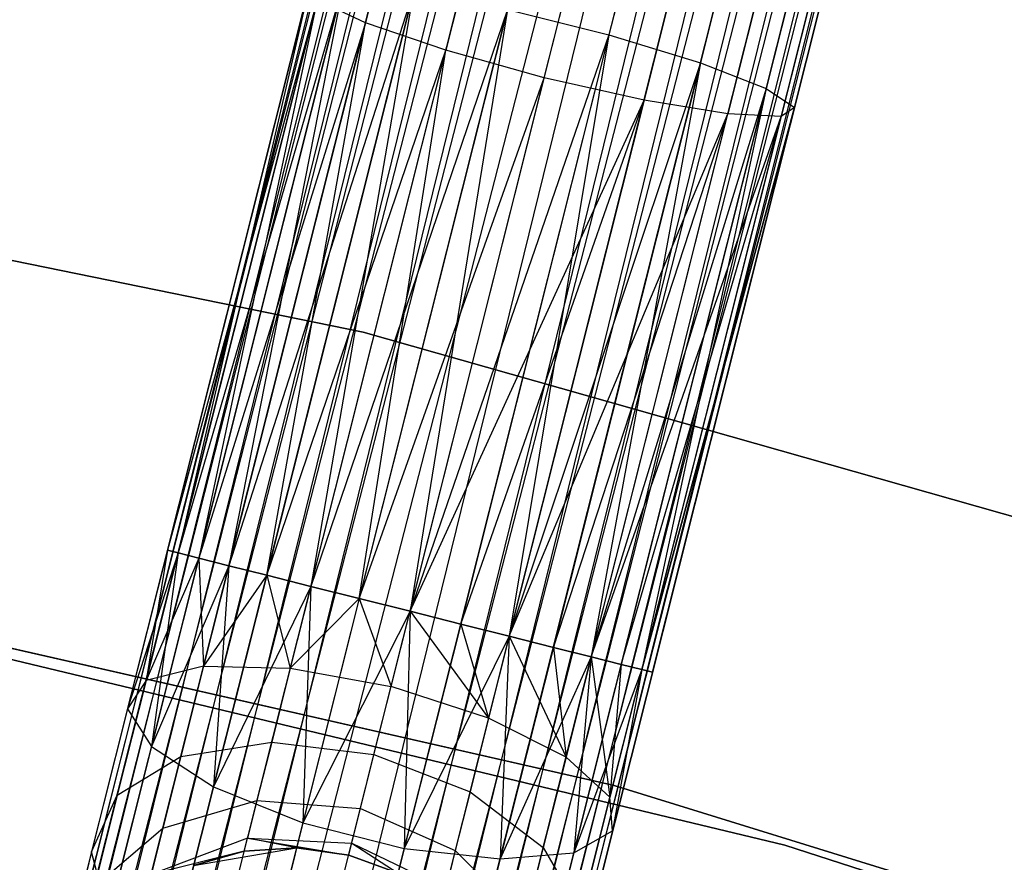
# Model space of a CAD drawing. Extents: x -102 to 102, y -101 to 102.
# Tile 440 of 481: x 13.68 to 17.6, y 59.58 to 62.93. Entities that reach past the tile are written whole.
import ezdxf

# ---------------------------------------------------------------- set-up
doc = ezdxf.new("R2010")
doc.units = 0
doc.header["$LTSCALE"] = 25.4
doc.layers.get('0').update_dxf_attribs({"linetype": 'CONTINUOUS'})

# ---------------------------------------------------------------- blocks, each defined once
blk = doc.blocks.new('NL2500011659_STL')
at = {"color": 0}
for p, q in [((9.5894, 42.2004, -7.3955), (18.7071, 78.4523, -7.3955)), ((9.5894, 42.2004, -7.6045), (18.7071, 78.4523, -7.3955)), ((9.5894, 42.2004, -7.6045), (18.7071, 78.4523, -7.3955)), ((9.5894, 42.2004, -7.3955), (18.7071, 78.4523, -7.3955)), ((18.7493, 78.4417, -7.809), (9.5894, 42.2004, -7.6045)), ((18.7493, 78.4417, -7.809), (9.5894, 42.2004, -7.6045)), ((18.7071, 78.4523, -7.3955), (9.6315, 42.1898, -7.191)), ((18.7071, 78.4523, -7.3955), (9.6315, 42.1898, -7.191)), ((9.6315, 42.1898, -7.809), (18.7493, 78.4417, -7.809)), ((9.6315, 42.1898, -7.809), (18.7493, 78.4417, -7.809)), ((9.714, 42.169, -8), (18.7493, 78.4417, -7.809)), ((9.714, 42.169, -8), (18.7493, 78.4417, -7.809)), ((9.6315, 42.1898, -7.191), (18.8317, 78.421, -7)), ((9.6315, 42.1898, -7.191), (18.8317, 78.421, -7)), ((9.714, 42.169, -7), (18.8317, 78.421, -7)), ((9.714, 42.169, -7), (18.8317, 78.421, -7)), ((18.8317, 78.421, -7), (9.8332, 42.139, -6.8309)), ((18.8317, 78.421, -7), (9.8332, 42.139, -6.8309)), ((18.9509, 78.391, -8.1691), (9.714, 42.169, -8)), ((18.9509, 78.391, -8.1691), (9.714, 42.169, -8)), ((9.8332, 42.139, -8.1691), (18.9509, 78.391, -8.1691)), ((9.8332, 42.139, -8.1691), (18.9509, 78.391, -8.1691)), ((9.9838, 42.1012, -8.309), (18.9509, 78.391, -8.1691)), ((9.9838, 42.1012, -8.309), (18.9509, 78.391, -8.1691)), ((9.8332, 42.139, -6.8309), (19.1016, 78.3531, -6.691)), ((9.8332, 42.139, -6.8309), (19.1016, 78.3531, -6.691)), ((9.9838, 42.1012, -6.691), (19.1016, 78.3531, -6.691)), ((9.9838, 42.1012, -6.691), (19.1016, 78.3531, -6.691)), ((19.1016, 78.3531, -6.691), (10.1594, 42.057, -6.5865)), ((19.1016, 78.3531, -6.691), (10.1594, 42.057, -6.5865)), ((19.2771, 78.3089, -8.4135), (9.9838, 42.1012, -8.309)), ((19.2771, 78.3089, -8.4135), (9.9838, 42.1012, -8.309)), ((10.1594, 42.057, -8.4135), (19.2771, 78.3089, -8.4135)), ((10.1594, 42.057, -8.4135), (19.2771, 78.3089, -8.4135)), ((10.3522, 42.0085, -8.4782), (19.2771, 78.3089, -8.4135)), ((10.3522, 42.0085, -8.4782), (19.2771, 78.3089, -8.4135)), ((10.1594, 42.057, -6.5865), (19.47, 78.2604, -6.5218)), ((10.1594, 42.057, -6.5865), (19.47, 78.2604, -6.5218)), ((10.3522, 42.0085, -6.5218), (19.47, 78.2604, -6.5218)), ((10.3522, 42.0085, -6.5218), (19.47, 78.2604, -6.5218)), ((10.3522, 42.0085, -8.4782), (19.6716, 78.2097, -8.5)), ((10.3522, 42.0085, -8.4782), (19.6716, 78.2097, -8.5)), ((10.5539, 41.9578, -6.5), (19.6716, 78.2097, -6.5)), ((10.5539, 41.9578, -6.5), (19.6716, 78.2097, -6.5)), ((10.5539, 41.9578, -8.5), (19.6716, 78.2097, -8.5)), ((10.5539, 41.9578, -8.5), (19.6716, 78.2097, -8.5)), ((10.7555, 41.9071, -8.4782), (19.6716, 78.2097, -8.5)), ((10.7555, 41.9071, -8.4782), (19.6716, 78.2097, -8.5)), ((10.7555, 41.9071, -6.5218), (19.8732, 78.159, -6.5218)), ((10.7555, 41.9071, -6.5218), (19.8732, 78.159, -6.5218)), ((19.8732, 78.159, -6.5218), (10.9483, 41.8586, -6.5865)), ((19.8732, 78.159, -6.5218), (10.9483, 41.8586, -6.5865)), ((20.066, 78.1105, -8.4135), (10.7555, 41.9071, -8.4782)), ((20.066, 78.1105, -8.4135), (10.7555, 41.9071, -8.4782)), ((10.9483, 41.8586, -8.4135), (20.066, 78.1105, -8.4135)), ((10.9483, 41.8586, -8.4135), (20.066, 78.1105, -8.4135)), ((11.1239, 41.8144, -8.309), (20.066, 78.1105, -8.4135)), ((11.1239, 41.8144, -8.309), (20.066, 78.1105, -8.4135)), ((10.9483, 41.8586, -6.5865), (20.2416, 78.0664, -6.691)), ((10.9483, 41.8586, -6.5865), (20.2416, 78.0664, -6.691)), ((11.1239, 41.8144, -6.691), (20.2416, 78.0664, -6.691)), ((11.1239, 41.8144, -6.691), (20.2416, 78.0664, -6.691)), ((20.2416, 78.0664, -6.691), (11.2746, 41.7765, -6.8309)), ((20.2416, 78.0664, -6.691), (11.2746, 41.7765, -6.8309)), ((20.3923, 78.0285, -8.1691), (11.1239, 41.8144, -8.309)), ((20.3923, 78.0285, -8.1691), (11.1239, 41.8144, -8.309)), ((11.2746, 41.7765, -8.1691), (20.3923, 78.0285, -8.1691)), ((11.2746, 41.7765, -8.1691), (20.3923, 78.0285, -8.1691)), ((11.3937, 41.7465, -8), (20.3923, 78.0285, -8.1691)), ((11.3937, 41.7465, -8), (20.3923, 78.0285, -8.1691)), ((11.2746, 41.7765, -6.8309), (20.5115, 77.9985, -7)), ((11.2746, 41.7765, -6.8309), (20.5115, 77.9985, -7)), ((11.3937, 41.7465, -7), (20.5115, 77.9985, -7)), ((11.3937, 41.7465, -7), (20.5115, 77.9985, -7)), ((20.5939, 77.9778, -7.809), (11.3937, 41.7465, -8)), ((20.5939, 77.9778, -7.809), (11.3937, 41.7465, -8)), ((20.5115, 77.9985, -7), (11.4762, 41.7258, -7.191)), ((20.5115, 77.9985, -7), (11.4762, 41.7258, -7.191)), ((11.4762, 41.7258, -7.809), (20.5939, 77.9778, -7.809)), ((11.4762, 41.7258, -7.809), (20.5939, 77.9778, -7.809)), ((11.4762, 41.7258, -7.191), (20.6361, 77.9672, -7.3955)), ((11.4762, 41.7258, -7.191), (20.6361, 77.9672, -7.3955)), ((11.5183, 41.7152, -7.6045), (20.5939, 77.9778, -7.809)), ((11.5183, 41.7152, -7.6045), (20.5939, 77.9778, -7.809)), ((20.6361, 77.9672, -7.3955), (11.5183, 41.7152, -7.6045)), ((11.5183, 41.7152, -7.3955), (20.6361, 77.9672, -7.3955)), ((20.6361, 77.9672, -7.3955), (11.5183, 41.7152, -7.6045)), ((11.5183, 41.7152, -7.3955), (20.6361, 77.9672, -7.3955)), ((16.6098, 65.1835, -307.9213), (16.0281, 62.8709, -308.3385)), ((16.6098, 65.1835, -307.9213), (16.0281, 62.8709, -308.3385)), ((15.5955, 65.0498, -306.3177), (15.0595, 62.9189, -306.7021)), ((15.5955, 65.0498, -306.3177), (15.0595, 62.9189, -306.7021)), ((16.9687, 65.0533, -307.7567), (16.3918, 62.7594, -308.1705)), ((16.9687, 65.0533, -307.7567), (16.3918, 62.7594, -308.1705)), ((15.9081, 64.9135, -306.0798), (15.3789, 62.8095, -306.4594)), ((15.9081, 64.9135, -306.0798), (15.3789, 62.8095, -306.4594)), ((17.2213, 64.9168, -307.4558), (16.6529, 62.657, -307.8635)), ((17.2213, 64.9168, -307.4558), (16.6529, 62.657, -307.8635)), ((15.7709, 62.7006, -306.3735), (16.2977, 64.7951, -305.9957)), ((15.7709, 62.7006, -306.3735), (16.2977, 64.7951, -305.9957)), ((17.3238, 64.7977, -307.0709), (16.7664, 62.5815, -307.4707)), ((17.3238, 64.7977, -307.0709), (16.7664, 62.5815, -307.4707)), ((16.697, 64.7151, -306.0798), (16.1678, 62.6111, -306.4594)), ((16.697, 64.7151, -306.0798), (16.1678, 62.6111, -306.4594)), ((17.2586, 64.7165, -306.6683), (16.7127, 62.5459, -307.0599)), ((17.2586, 64.7165, -306.6683), (16.7127, 62.5459, -307.0599)), ((17.0369, 64.6873, -306.3177), (16.5009, 62.5563, -306.7021)), ((17.0369, 64.6873, -306.3177), (16.5009, 62.5563, -306.7021)), ((14.8375, 63.0666, -307.4707), (14.2725, 60.8205, -307.3955)), ((14.8375, 63.0666, -307.4707), (14.2725, 60.8205, -307.6045)), ((14.8375, 63.0666, -307.4707), (14.2725, 60.8205, -307.3955)), ((14.8375, 63.0666, -307.4707), (14.2725, 60.8205, -307.6045)), ((14.9732, 63.0795, -307.8635), (14.3147, 60.8099, -307.809)), ((14.9732, 63.0795, -307.8635), (14.3147, 60.8099, -307.809)), ((14.8375, 63.0666, -307.4707), (14.3147, 60.8099, -307.809)), ((14.8375, 63.0666, -307.4707), (14.3147, 60.8099, -307.809)), ((14.9732, 63.0795, -307.8635), (14.3971, 60.7891, -308)), ((14.9732, 63.0795, -307.8635), (14.3971, 60.7891, -308)), ((14.9732, 63.0795, -307.8635), (14.5163, 60.7591, -308.1691)), ((14.9732, 63.0795, -307.8635), (14.5163, 60.7591, -308.1691)), ((15.2517, 63.0461, -308.1705), (14.5163, 60.7591, -308.1691)), ((15.2517, 63.0461, -308.1705), (14.5163, 60.7591, -308.1691)), ((15.2517, 63.0461, -308.1705), (14.667, 60.7212, -308.309)), ((15.2517, 63.0461, -308.1705), (14.667, 60.7212, -308.309)), ((15.2517, 63.0461, -308.1705), (14.8426, 60.6771, -308.4135)), ((15.2517, 63.0461, -308.1705), (14.8426, 60.6771, -308.4135)), ((14.868, 63.0098, -307.0599), (14.2725, 60.8205, -307.3955)), ((14.868, 63.0098, -307.0599), (14.2725, 60.8205, -307.3955)), ((14.868, 63.0098, -307.0599), (14.3147, 60.8099, -307.191)), ((14.868, 63.0098, -307.0599), (14.3147, 60.8099, -307.191)), ((14.868, 63.0098, -307.0599), (14.3971, 60.7891, -307)), ((14.868, 63.0098, -307.0599), (14.3971, 60.7891, -307)), ((15.0595, 62.9189, -306.7021), (14.868, 63.0098, -307.0599)), ((15.0595, 62.9189, -306.7021), (14.868, 63.0098, -307.0599)), ((15.6249, 62.9724, -308.3385), (14.8426, 60.6771, -308.4135)), ((15.6249, 62.9724, -308.3385), (14.8426, 60.6771, -308.4135)), ((15.6249, 62.9724, -308.3385), (15.0354, 60.6286, -308.4781)), ((15.6249, 62.9724, -308.3385), (15.0354, 60.6286, -308.4781)), ((15.6249, 62.9724, -308.3385), (15.237, 60.5779, -308.5)), ((15.6249, 62.9724, -308.3385), (15.237, 60.5779, -308.5)), ((15.6249, 62.9724, -308.3385), (16.0281, 62.8709, -308.3385)), ((15.6249, 62.9724, -308.3385), (16.0281, 62.8709, -308.3385)), ((15.0595, 62.9189, -306.7021), (14.3971, 60.7891, -307)), ((15.0595, 62.9189, -306.7021), (14.3971, 60.7891, -307)), ((15.0595, 62.9189, -306.7021), (14.5163, 60.7591, -306.8309)), ((15.0595, 62.9189, -306.7021), (14.5163, 60.7591, -306.8309)), ((14.667, 60.7212, -306.691), (15.0595, 62.9189, -306.7021)), ((14.667, 60.7212, -306.691), (15.0595, 62.9189, -306.7021)), ((15.3789, 62.8095, -306.4594), (15.0595, 62.9189, -306.7021)), ((15.3789, 62.8095, -306.4594), (15.0595, 62.9189, -306.7021)), ((16.0281, 62.8709, -308.3385), (15.237, 60.5779, -308.5)), ((16.0281, 62.8709, -308.3385), (15.237, 60.5779, -308.5)), ((16.0281, 62.8709, -308.3385), (15.4386, 60.5272, -308.4781)), ((16.0281, 62.8709, -308.3385), (15.4386, 60.5272, -308.4781)), ((16.0281, 62.8709, -308.3385), (15.6315, 60.4787, -308.4135)), ((16.0281, 62.8709, -308.3385), (15.6315, 60.4787, -308.4135)), ((16.0281, 62.8709, -308.3385), (16.3918, 62.7594, -308.1705)), ((16.0281, 62.8709, -308.3385), (16.3918, 62.7594, -308.1705)), ((14.667, 60.7212, -306.691), (15.3789, 62.8095, -306.4594)), ((14.667, 60.7212, -306.691), (15.3789, 62.8095, -306.4594)), ((14.8426, 60.6771, -306.5865), (15.3789, 62.8095, -306.4594)), ((14.8426, 60.6771, -306.5865), (15.3789, 62.8095, -306.4594)), ((15.0354, 60.6286, -306.5219), (15.3789, 62.8095, -306.4594)), ((15.0354, 60.6286, -306.5219), (15.3789, 62.8095, -306.4594)), ((15.7709, 62.7006, -306.3735), (15.3789, 62.8095, -306.4594)), ((15.7709, 62.7006, -306.3735), (15.3789, 62.8095, -306.4594)), ((16.3918, 62.7594, -308.1705), (15.6315, 60.4787, -308.4135)), ((16.3918, 62.7594, -308.1705), (15.6315, 60.4787, -308.4135)), ((16.3918, 62.7594, -308.1705), (15.807, 60.4345, -308.309)), ((16.3918, 62.7594, -308.1705), (15.807, 60.4345, -308.309)), ((16.3918, 62.7594, -308.1705), (15.9577, 60.3966, -308.1691)), ((16.3918, 62.7594, -308.1705), (15.9577, 60.3966, -308.1691)), ((16.3918, 62.7594, -308.1705), (16.6529, 62.657, -307.8635)), ((16.3918, 62.7594, -308.1705), (16.6529, 62.657, -307.8635)), ((15.0354, 60.6286, -306.5219), (15.7709, 62.7006, -306.3735)), ((15.0354, 60.6286, -306.5219), (15.7709, 62.7006, -306.3735)), ((15.237, 60.5779, -306.5), (15.7709, 62.7006, -306.3735)), ((15.237, 60.5779, -306.5), (15.7709, 62.7006, -306.3735)), ((16.1678, 62.6111, -306.4594), (15.7709, 62.7006, -306.3735)), ((16.1678, 62.6111, -306.4594), (15.7709, 62.7006, -306.3735)), ((16.6529, 62.657, -307.8635), (15.9577, 60.3966, -308.1691)), ((16.6529, 62.657, -307.8635), (15.9577, 60.3966, -308.1691)), ((16.6529, 62.657, -307.8635), (16.0769, 60.3666, -308)), ((16.6529, 62.657, -307.8635), (16.0769, 60.3666, -308)), ((16.6529, 62.657, -307.8635), (16.1593, 60.3459, -307.809)), ((16.6529, 62.657, -307.8635), (16.1593, 60.3459, -307.809)), ((16.6529, 62.657, -307.8635), (16.7664, 62.5815, -307.4707)), ((16.6529, 62.657, -307.8635), (16.7664, 62.5815, -307.4707)), ((15.0502, 61.6883, -308.5), (10.3977, 62.6394, -308.5)), ((10.3977, 62.6394, -318), (15.0502, 61.6883, -318)), ((15.0502, 61.6883, -308.5), (10.3977, 62.6394, -308.5)), ((10.3977, 62.6394, -318), (15.0502, 61.6883, -318)), ((15.237, 60.5779, -306.5), (16.1678, 62.6111, -306.4594)), ((15.237, 60.5779, -306.5), (16.1678, 62.6111, -306.4594)), ((15.4386, 60.5272, -306.5219), (16.1678, 62.6111, -306.4594)), ((15.4386, 60.5272, -306.5219), (16.1678, 62.6111, -306.4594)), ((16.1678, 62.6111, -306.4594), (15.6315, 60.4787, -306.5865)), ((16.1678, 62.6111, -306.4594), (15.6315, 60.4787, -306.5865)), ((16.7664, 62.5815, -307.4707), (16.1593, 60.3459, -307.809)), ((16.7664, 62.5815, -307.4707), (16.1593, 60.3459, -307.809)), ((16.1593, 60.3459, -307.191), (16.7664, 62.5815, -307.4707)), ((16.1593, 60.3459, -307.191), (16.7664, 62.5815, -307.4707)), ((16.5009, 62.5563, -306.7021), (16.1678, 62.6111, -306.4594)), ((16.5009, 62.5563, -306.7021), (16.1678, 62.6111, -306.4594)), ((16.7664, 62.5815, -307.4707), (16.2015, 60.3353, -307.6045)), ((16.2015, 60.3353, -307.3955), (16.7664, 62.5815, -307.4707)), ((16.2015, 60.3353, -307.3955), (16.7664, 62.5815, -307.4707)), ((16.7664, 62.5815, -307.4707), (16.2015, 60.3353, -307.6045)), ((16.7664, 62.5815, -307.4707), (16.7127, 62.5459, -307.0599)), ((16.7664, 62.5815, -307.4707), (16.7127, 62.5459, -307.0599)), ((15.6315, 60.4787, -306.5865), (16.5009, 62.5563, -306.7021)), ((15.6315, 60.4787, -306.5865), (16.5009, 62.5563, -306.7021)), ((15.807, 60.4345, -306.691), (16.5009, 62.5563, -306.7021)), ((15.807, 60.4345, -306.691), (16.5009, 62.5563, -306.7021)), ((15.9577, 60.3966, -306.8309), (16.5009, 62.5563, -306.7021)), ((15.9577, 60.3966, -306.8309), (16.5009, 62.5563, -306.7021)), ((15.9577, 60.3966, -306.8309), (16.7127, 62.5459, -307.0599)), ((15.9577, 60.3966, -306.8309), (16.7127, 62.5459, -307.0599)), ((16.0769, 60.3666, -307), (16.7127, 62.5459, -307.0599)), ((16.0769, 60.3666, -307), (16.7127, 62.5459, -307.0599)), ((16.7127, 62.5459, -307.0599), (16.1593, 60.3459, -307.191)), ((16.7127, 62.5459, -307.0599), (16.1593, 60.3459, -307.191)), ((16.7127, 62.5459, -307.0599), (16.5009, 62.5563, -306.7021)), ((16.7127, 62.5459, -307.0599), (16.5009, 62.5563, -306.7021)), ((19.6186, 60.3923, -308.5), (15.0502, 61.6883, -308.5)), ((15.0502, 61.6883, -318), (19.6186, 60.3923, -318)), ((15.0502, 61.6883, -308.5), (15.0502, 61.6883, -318)), ((19.6186, 60.3923, -308.5), (15.0502, 61.6883, -308.5)), ((15.0502, 61.6883, -318), (19.6186, 60.3923, -318)), ((15.0502, 61.6883, -308.5), (15.0502, 61.6883, -318)), ((11.473, 60.926, -308.5), (16.0484, 59.885, -308.5)), ((16.0484, 59.885, -318), (11.473, 60.926, -318)), ((16.0484, 59.885, -318), (11.473, 60.926, -318)), ((11.473, 60.926, -308.5), (16.0484, 59.885, -308.5)), ((14.2725, 60.8205, -307.6045), (14.1139, 60.1898, -307.4985)), ((14.2725, 60.8205, -307.3955), (14.1139, 60.1898, -307.4985)), ((14.2725, 60.8205, -307.3955), (14.1139, 60.1898, -307.4985)), ((14.2725, 60.8205, -307.6045), (14.1139, 60.1898, -307.4985)), ((14.2725, 60.8205, -307.6045), (14.1872, 60.3031, -307.8918)), ((14.2725, 60.8205, -307.6045), (14.1872, 60.3031, -307.8918)), ((14.2725, 60.8205, -307.3955), (14.3147, 60.8099, -307.191)), ((14.3147, 60.8099, -307.809), (14.2725, 60.8205, -307.6045)), ((14.2725, 60.8205, -307.3955), (14.3147, 60.8099, -307.191)), ((14.3147, 60.8099, -307.809), (14.2725, 60.8205, -307.6045)), ((14.3147, 60.8099, -307.191), (14.1139, 60.1898, -307.4985)), ((14.3147, 60.8099, -307.191), (14.1139, 60.1898, -307.4985)), ((14.3147, 60.8099, -307.809), (14.1872, 60.3031, -307.8918)), ((14.3147, 60.8099, -307.809), (14.1872, 60.3031, -307.8918)), ((14.3971, 60.7891, -308), (14.1872, 60.3031, -307.8918)), ((14.3971, 60.7891, -308), (14.1872, 60.3031, -307.8918)), ((14.3147, 60.8099, -307.191), (14.2087, 60.0399, -307.1223)), ((14.3147, 60.8099, -307.191), (14.2087, 60.0399, -307.1223)), ((14.3971, 60.7891, -307), (14.2087, 60.0399, -307.1223)), ((14.3971, 60.7891, -307), (14.2087, 60.0399, -307.1223)), ((14.3147, 60.8099, -307.191), (14.3971, 60.7891, -307)), ((14.3971, 60.7891, -308), (14.3147, 60.8099, -307.809)), ((14.3147, 60.8099, -307.191), (14.3971, 60.7891, -307)), ((14.3971, 60.7891, -308), (14.3147, 60.8099, -307.809)), ((14.3971, 60.7891, -307), (14.5163, 60.7591, -306.8309)), ((14.5163, 60.7591, -308.1691), (14.3971, 60.7891, -308)), ((14.3971, 60.7891, -307), (14.5163, 60.7591, -306.8309)), ((14.3971, 60.7891, -308), (14.416, 60.3603, -308.2343)), ((14.5163, 60.7591, -308.1691), (14.3971, 60.7891, -308)), ((14.3971, 60.7891, -308), (14.416, 60.3603, -308.2343)), ((14.5163, 60.7591, -306.8309), (14.2087, 60.0399, -307.1223)), ((14.5163, 60.7591, -306.8309), (14.2087, 60.0399, -307.1223)), ((14.5163, 60.7591, -308.1691), (14.416, 60.3603, -308.2343)), ((14.5163, 60.7591, -308.1691), (14.416, 60.3603, -308.2343)), ((14.5163, 60.7591, -306.8309), (14.4552, 59.8794, -306.8285)), ((14.5163, 60.7591, -306.8309), (14.4552, 59.8794, -306.8285)), ((14.5163, 60.7591, -306.8309), (14.667, 60.7212, -306.691)), ((14.667, 60.7212, -308.309), (14.5163, 60.7591, -308.1691)), ((14.5163, 60.7591, -306.8309), (14.667, 60.7212, -306.691)), ((14.667, 60.7212, -308.309), (14.5163, 60.7591, -308.1691)), ((16.7275, 59.6471, -316), (12.2229, 60.7292, -316)), ((12.2229, 60.7292, -315), (16.7275, 59.6471, -315)), ((16.7275, 59.6471, -316), (12.2229, 60.7292, -316)), ((12.2229, 60.7292, -315), (16.7275, 59.6471, -315)), ((14.667, 60.7212, -308.309), (14.416, 60.3603, -308.2343)), ((14.667, 60.7212, -308.309), (14.416, 60.3603, -308.2343)), ((14.667, 60.7212, -306.691), (14.4552, 59.8794, -306.8285)), ((14.667, 60.7212, -306.691), (14.4552, 59.8794, -306.8285)), ((14.8426, 60.6771, -308.4135), (14.667, 60.7212, -308.309)), ((14.667, 60.7212, -306.691), (14.8426, 60.6771, -306.5865)), ((14.667, 60.7212, -306.691), (14.8426, 60.6771, -306.5865)), ((14.667, 60.7212, -308.309), (14.7607, 60.3515, -308.4667)), ((14.667, 60.7212, -308.309), (14.7607, 60.3515, -308.4667)), ((14.8426, 60.6771, -308.4135), (14.667, 60.7212, -308.309)), ((14.8426, 60.6771, -306.5865), (14.4552, 59.8794, -306.8285)), ((14.8426, 60.6771, -306.5865), (14.4552, 59.8794, -306.8285)), ((14.8426, 60.6771, -308.4135), (14.7607, 60.3515, -308.4667)), ((14.8426, 60.6771, -308.4135), (14.7607, 60.3515, -308.4667)), ((14.8426, 60.6771, -306.5865), (14.8109, 59.7361, -306.6676)), ((14.8426, 60.6771, -306.5865), (14.8109, 59.7361, -306.6676)), ((15.0354, 60.6286, -308.4781), (14.8426, 60.6771, -308.4135)), ((14.8426, 60.6771, -306.5865), (15.0354, 60.6286, -306.5219)), ((14.8426, 60.6771, -306.5865), (15.0354, 60.6286, -306.5219)), ((15.0354, 60.6286, -308.4781), (14.8426, 60.6771, -308.4135)), ((15.0354, 60.6286, -308.4781), (14.7607, 60.3515, -308.4667)), ((15.0354, 60.6286, -308.4781), (14.7607, 60.3515, -308.4667)), ((15.0354, 60.6286, -306.5219), (14.8109, 59.7361, -306.6676)), ((15.0354, 60.6286, -306.5219), (14.8109, 59.7361, -306.6676)), ((15.237, 60.5779, -308.5), (15.0354, 60.6286, -308.4781)), ((15.0354, 60.6286, -306.5219), (15.237, 60.5779, -306.5)), ((15.0354, 60.6286, -306.5219), (15.237, 60.5779, -306.5)), ((15.0354, 60.6286, -308.4781), (15.1616, 60.2782, -308.549)), ((15.0354, 60.6286, -308.4781), (15.1616, 60.2782, -308.549)), ((15.237, 60.5779, -308.5), (15.0354, 60.6286, -308.4781)), ((15.237, 60.5779, -306.5), (14.8109, 59.7361, -306.6676)), ((15.237, 60.5779, -306.5), (14.8109, 59.7361, -306.6676)), ((15.1616, 60.2782, -308.549), (15.237, 60.5779, -308.5)), ((15.1616, 60.2782, -308.549), (15.237, 60.5779, -308.5)), ((15.237, 60.5779, -306.5), (15.2142, 59.6347, -306.6676)), ((15.237, 60.5779, -306.5), (15.2142, 59.6347, -306.6676)), ((15.4386, 60.5272, -308.4781), (15.237, 60.5779, -308.5)), ((15.237, 60.5779, -306.5), (15.4386, 60.5272, -306.5219)), ((15.237, 60.5779, -308.5), (15.5496, 60.1531, -308.4667)), ((15.4386, 60.5272, -308.4781), (15.237, 60.5779, -308.5)), ((15.237, 60.5779, -308.5), (15.5496, 60.1531, -308.4667)), ((15.237, 60.5779, -306.5), (15.4386, 60.5272, -306.5219)), ((15.4386, 60.5272, -306.5219), (15.2142, 59.6347, -306.6676)), ((15.4386, 60.5272, -306.5219), (15.2142, 59.6347, -306.6676)), ((15.6315, 60.4787, -308.4135), (15.4386, 60.5272, -308.4781)), ((15.4386, 60.5272, -306.5219), (15.6315, 60.4787, -306.5865)), ((15.4386, 60.5272, -308.4781), (15.5496, 60.1531, -308.4667)), ((15.4386, 60.5272, -308.4781), (15.5496, 60.1531, -308.4667)), ((15.6315, 60.4787, -308.4135), (15.4386, 60.5272, -308.4781)), ((15.4386, 60.5272, -306.5219), (15.6315, 60.4787, -306.5865)), ((15.6315, 60.4787, -306.5865), (15.2142, 59.6347, -306.6676)), ((15.6315, 60.4787, -306.5865), (15.2142, 59.6347, -306.6676)), ((15.6315, 60.4787, -308.4135), (15.5496, 60.1531, -308.4667)), ((15.6315, 60.4787, -308.4135), (15.5496, 60.1531, -308.4667)), ((15.6315, 60.4787, -306.5865), (15.5953, 59.5927, -306.8285)), ((15.6315, 60.4787, -306.5865), (15.5953, 59.5927, -306.8285)), ((15.807, 60.4345, -308.309), (15.6315, 60.4787, -308.4135)), ((15.6315, 60.4787, -306.5865), (15.807, 60.4345, -306.691)), ((15.6315, 60.4787, -308.4135), (15.8574, 59.9978, -308.2343)), ((15.807, 60.4345, -308.309), (15.6315, 60.4787, -308.4135)), ((15.6315, 60.4787, -308.4135), (15.8574, 59.9978, -308.2343)), ((15.6315, 60.4787, -306.5865), (15.807, 60.4345, -306.691)), ((15.807, 60.4345, -306.691), (15.5953, 59.5927, -306.8285)), ((15.807, 60.4345, -306.691), (15.5953, 59.5927, -306.8285)), ((15.9577, 60.3966, -308.1691), (15.807, 60.4345, -308.309)), ((15.807, 60.4345, -306.691), (15.9577, 60.3966, -306.8309)), ((15.807, 60.4345, -308.309), (15.8574, 59.9978, -308.2343)), ((15.807, 60.4345, -308.309), (15.8574, 59.9978, -308.2343)), ((15.9577, 60.3966, -308.1691), (15.807, 60.4345, -308.309)), ((15.807, 60.4345, -306.691), (15.9577, 60.3966, -306.8309)), ((15.9577, 60.3966, -306.8309), (15.5953, 59.5927, -306.8285)), ((15.9577, 60.3966, -306.8309), (15.5953, 59.5927, -306.8285)), ((15.9577, 60.3966, -308.1691), (15.8574, 59.9978, -308.2343)), ((15.9577, 60.3966, -308.1691), (15.8574, 59.9978, -308.2343)), ((15.9577, 60.3966, -306.8309), (15.8884, 59.6174, -307.1223)), ((15.9577, 60.3966, -306.8309), (15.8884, 59.6174, -307.1223)), ((16.0769, 60.3666, -308), (15.9577, 60.3966, -308.1691)), ((15.9577, 60.3966, -306.8309), (16.0769, 60.3666, -307)), ((15.9577, 60.3966, -308.1691), (16.0319, 59.8391, -307.8918)), ((16.0769, 60.3666, -308), (15.9577, 60.3966, -308.1691)), ((15.9577, 60.3966, -308.1691), (16.0319, 59.8391, -307.8918)), ((15.9577, 60.3966, -306.8309), (16.0769, 60.3666, -307)), ((14.416, 60.3603, -308.2343), (14.1872, 60.3031, -307.8918)), ((14.416, 60.3603, -308.2343), (14.1872, 60.3031, -307.8918)), ((14.416, 60.3603, -308.2343), (14.3255, 60.0005, -308.4233)), ((14.416, 60.3603, -308.2343), (14.3255, 60.0005, -308.4233)), ((14.416, 60.3603, -308.2343), (14.7607, 60.3515, -308.4667)), ((14.416, 60.3603, -308.2343), (14.7607, 60.3515, -308.4667)), ((14.7607, 60.3515, -308.4667), (14.6868, 60.0578, -308.621)), ((14.7607, 60.3515, -308.4667), (14.6868, 60.0578, -308.621)), ((14.7607, 60.3515, -308.4667), (15.1616, 60.2782, -308.549)), ((14.7607, 60.3515, -308.4667), (15.1616, 60.2782, -308.549)), ((16.0769, 60.3666, -307), (15.8884, 59.6174, -307.1223)), ((16.0769, 60.3666, -307), (15.8884, 59.6174, -307.1223)), ((16.1593, 60.3459, -307.191), (15.8884, 59.6174, -307.1223)), ((16.1593, 60.3459, -307.191), (15.8884, 59.6174, -307.1223)), ((16.0769, 60.3666, -308), (16.0319, 59.8391, -307.8918)), ((16.0769, 60.3666, -308), (16.0319, 59.8391, -307.8918)), ((16.1593, 60.3459, -307.809), (16.0319, 59.8391, -307.8918)), ((16.1593, 60.3459, -307.809), (16.0319, 59.8391, -307.8918)), ((16.1593, 60.3459, -307.809), (16.0429, 59.7046, -307.4985)), ((16.1593, 60.3459, -307.809), (16.0429, 59.7046, -307.4985)), ((16.1593, 60.3459, -307.191), (16.0429, 59.7046, -307.4985)), ((16.1593, 60.3459, -307.191), (16.0429, 59.7046, -307.4985)), ((16.1593, 60.3459, -307.809), (16.0769, 60.3666, -308)), ((16.0769, 60.3666, -307), (16.1593, 60.3459, -307.191)), ((16.1593, 60.3459, -307.809), (16.0769, 60.3666, -308)), ((16.0769, 60.3666, -307), (16.1593, 60.3459, -307.191)), ((16.2015, 60.3353, -307.6045), (16.1593, 60.3459, -307.809)), ((16.1593, 60.3459, -307.191), (16.2015, 60.3353, -307.3955)), ((16.2015, 60.3353, -307.6045), (16.1593, 60.3459, -307.809)), ((16.1593, 60.3459, -307.191), (16.2015, 60.3353, -307.3955)), ((14.1872, 60.3031, -307.8918), (14.0722, 59.8459, -308.132)), ((14.1872, 60.3031, -307.8918), (14.0722, 59.8459, -308.132)), ((14.1872, 60.3031, -307.8918), (14.1139, 60.1898, -307.4985)), ((14.1872, 60.3031, -307.8918), (14.1139, 60.1898, -307.4985)), ((16.2015, 60.3353, -307.3955), (16.0429, 59.7046, -307.4985)), ((16.2015, 60.3353, -307.6045), (16.0429, 59.7046, -307.4985)), ((16.2015, 60.3353, -307.6045), (16.0429, 59.7046, -307.4985)), ((16.2015, 60.3353, -307.3955), (16.0429, 59.7046, -307.4985)), ((15.0936, 60.0079, -308.691), (15.1616, 60.2782, -308.549)), ((15.0936, 60.0079, -308.691), (15.1616, 60.2782, -308.549)), ((15.5496, 60.1531, -308.4667), (15.1616, 60.2782, -308.549)), ((15.5496, 60.1531, -308.4667), (15.1616, 60.2782, -308.549)), ((14.1139, 60.1898, -307.4985), (13.9708, 59.6208, -307.7974)), ((14.1139, 60.1898, -307.4985), (13.9708, 59.6208, -307.7974)), ((14.1139, 60.1898, -307.4985), (14.2087, 60.0399, -307.1223)), ((14.1139, 60.1898, -307.4985), (14.2087, 60.0399, -307.1223)), ((15.5496, 60.1531, -308.4667), (15.4757, 59.8594, -308.621)), ((15.5496, 60.1531, -308.4667), (15.4757, 59.8594, -308.621)), ((15.8574, 59.9978, -308.2343), (15.5496, 60.1531, -308.4667)), ((15.8574, 59.9978, -308.2343), (15.5496, 60.1531, -308.4667)), ((14.2087, 60.0399, -307.1223), (14.0387, 59.364, -307.4774)), ((14.2087, 60.0399, -307.1223), (14.0387, 59.364, -307.4774)), ((14.2087, 60.0399, -307.1223), (14.4552, 59.8794, -306.8285)), ((14.2087, 60.0399, -307.1223), (14.4552, 59.8794, -306.8285)), ((14.3255, 60.0005, -308.4233), (14.6868, 60.0578, -308.621)), ((14.3255, 60.0005, -308.4233), (14.6868, 60.0578, -308.621)), ((14.6868, 60.0578, -308.621), (14.6282, 59.8247, -308.8614)), ((14.6868, 60.0578, -308.621), (14.6282, 59.8247, -308.8614)), ((14.6868, 60.0578, -308.621), (15.0936, 60.0079, -308.691)), ((14.6868, 60.0578, -308.621), (15.0936, 60.0079, -308.691)), ((14.0722, 59.8459, -308.132), (14.3255, 60.0005, -308.4233)), ((14.0722, 59.8459, -308.132), (14.3255, 60.0005, -308.4233)), ((14.3255, 60.0005, -308.4233), (14.2537, 59.715, -308.7177)), ((14.3255, 60.0005, -308.4233), (14.2537, 59.715, -308.7177)), ((15.0397, 59.7933, -308.9122), (15.0936, 60.0079, -308.691)), ((15.0397, 59.7933, -308.9122), (15.0936, 60.0079, -308.691)), ((15.0936, 60.0079, -308.691), (15.4757, 59.8594, -308.621)), ((15.0936, 60.0079, -308.691), (15.4757, 59.8594, -308.621)), ((15.8574, 59.9978, -308.2343), (15.7669, 59.638, -308.4233)), ((15.8574, 59.9978, -308.2343), (15.7669, 59.638, -308.4233)), ((16.0319, 59.8391, -307.8918), (15.8574, 59.9978, -308.2343)), ((16.0319, 59.8391, -307.8918), (15.8574, 59.9978, -308.2343)), ((14.4552, 59.8794, -306.8285), (14.2642, 59.12, -307.2274)), ((14.4552, 59.8794, -306.8285), (14.2642, 59.12, -307.2274)), ((14.4552, 59.8794, -306.8285), (14.8109, 59.7361, -306.6676)), ((14.4552, 59.8794, -306.8285), (14.8109, 59.7361, -306.6676)), ((16.0484, 59.885, -308.5), (20.5319, 58.5009, -308.5)), ((20.5319, 58.5009, -318), (16.0484, 59.885, -318)), ((16.0484, 59.885, -318), (16.0484, 59.885, -308.5)), ((16.0484, 59.885, -318), (16.0484, 59.885, -308.5)), ((20.5319, 58.5009, -318), (16.0484, 59.885, -318)), ((16.0484, 59.885, -308.5), (20.5319, 58.5009, -308.5)), ((13.9708, 59.6208, -307.7974), (14.0722, 59.8459, -308.132)), ((13.9708, 59.6208, -307.7974), (14.0722, 59.8459, -308.132)), ((14.0722, 59.8459, -308.132), (13.981, 59.4831, -308.5061)), ((14.0722, 59.8459, -308.132), (13.981, 59.4831, -308.5061)), ((15.4757, 59.8594, -308.621), (15.4171, 59.6263, -308.8614)), ((15.4757, 59.8594, -308.621), (15.4171, 59.6263, -308.8614)), ((15.4757, 59.8594, -308.621), (15.7669, 59.638, -308.4233)), ((15.4757, 59.8594, -308.621), (15.7669, 59.638, -308.4233)), ((16.0319, 59.8391, -307.8918), (15.9169, 59.382, -308.132)), ((16.0319, 59.8391, -307.8918), (15.9169, 59.382, -308.132)), ((16.0429, 59.7046, -307.4985), (16.0319, 59.8391, -307.8918)), ((16.0429, 59.7046, -307.4985), (16.0319, 59.8391, -307.8918)), ((14.2537, 59.715, -308.7177), (14.6282, 59.8247, -308.8614)), ((14.2537, 59.715, -308.7177), (14.6282, 59.8247, -308.8614)), ((14.6282, 59.8247, -308.8614), (14.5905, 59.675, -309.1643)), ((14.6282, 59.8247, -308.8614), (14.5905, 59.675, -309.1643)), ((14.6282, 59.8247, -308.8614), (15.0397, 59.7933, -308.9122)), ((14.6282, 59.8247, -308.8614), (15.0397, 59.7933, -308.9122)), ((15.005, 59.6555, -309.191), (15.0397, 59.7933, -308.9122)), ((15.005, 59.6555, -309.191), (15.0397, 59.7933, -308.9122)), ((15.0397, 59.7933, -308.9122), (15.4171, 59.6263, -308.8614)), ((15.0397, 59.7933, -308.9122), (15.4171, 59.6263, -308.8614)), ((14.8109, 59.7361, -306.6676), (14.6084, 58.931, -307.0906)), ((14.8109, 59.7361, -306.6676), (14.6084, 58.931, -307.0906)), ((14.8109, 59.7361, -306.6676), (15.2142, 59.6347, -306.6676)), ((14.8109, 59.7361, -306.6676), (15.2142, 59.6347, -306.6676)), ((13.981, 59.4831, -308.5061), (14.2537, 59.715, -308.7177)), ((13.981, 59.4831, -308.5061), (14.2537, 59.715, -308.7177)), ((14.2537, 59.715, -308.7177), (14.2076, 59.5316, -309.0887)), ((14.2537, 59.715, -308.7177), (14.2076, 59.5316, -309.0887)), ((15.8884, 59.6174, -307.1223), (16.0429, 59.7046, -307.4985)), ((15.8884, 59.6174, -307.1223), (16.0429, 59.7046, -307.4985)), ((16.0429, 59.7046, -307.4985), (15.8998, 59.1357, -307.7974)), ((16.0429, 59.7046, -307.4985), (15.8998, 59.1357, -307.7974)), ((14.5905, 59.675, -309.1643), (14.2076, 59.5316, -309.0887)), ((14.5905, 59.675, -309.1643), (14.2076, 59.5316, -309.0887)), ((14.3765, 59.5662, -314), (14.7861, 59.6376, -314)), ((14.3765, 59.5662, -314), (14.7861, 59.6376, -314)), ((14.5776, 59.6235, -309.5), (14.5905, 59.675, -309.1643)), ((14.5776, 59.6235, -309.5), (14.5905, 59.675, -309.1643)), ((14.7861, 59.6376, -309.5), (14.5776, 59.6235, -309.5)), ((14.5776, 59.6235, -309.5), (14.7861, 59.6376, -314)), ((14.5776, 59.6235, -309.5), (14.7861, 59.6376, -314)), ((14.7861, 59.6376, -309.5), (14.5776, 59.6235, -309.5)), ((14.7861, 59.6376, -309.5), (14.5905, 59.675, -309.1643)), ((14.5905, 59.675, -309.1643), (14.9931, 59.6081, -309.5)), ((14.7861, 59.6376, -309.5), (14.5905, 59.675, -309.1643)), ((14.5905, 59.675, -309.1643), (14.9931, 59.6081, -309.5)), ((14.5905, 59.675, -309.1643), (15.005, 59.6555, -309.191)), ((14.5905, 59.675, -309.1643), (15.005, 59.6555, -309.191)), ((14.7861, 59.6376, -314), (14.9931, 59.6081, -314)), ((14.9931, 59.6081, -309.5), (14.7861, 59.6376, -309.5)), ((14.7861, 59.6376, -309.5), (14.7861, 59.6376, -314)), ((14.7861, 59.6376, -309.5), (14.7861, 59.6376, -314)), ((14.9931, 59.6081, -309.5), (14.7861, 59.6376, -309.5)), ((14.7861, 59.6376, -314), (14.9931, 59.6081, -314)), ((14.9931, 59.6081, -309.5), (15.005, 59.6555, -309.191)), ((14.9931, 59.6081, -309.5), (15.005, 59.6555, -309.191)), ((15.005, 59.6555, -309.191), (15.1894, 59.5362, -309.5)), ((15.005, 59.6555, -309.191), (15.1894, 59.5362, -309.5)), ((15.005, 59.6555, -309.191), (15.3794, 59.4766, -309.1643)), ((15.005, 59.6555, -309.191), (15.3794, 59.4766, -309.1643)), ((15.7669, 59.638, -308.4233), (15.6951, 59.3524, -308.7177)), ((15.7669, 59.638, -308.4233), (15.6951, 59.3524, -308.7177)), ((15.7669, 59.638, -308.4233), (15.9169, 59.382, -308.132)), ((15.7669, 59.638, -308.4233), (15.9169, 59.382, -308.132)), ((21.1387, 58.2314, -316), (16.7275, 59.6471, -316)), ((16.7275, 59.6471, -316), (16.7275, 59.6471, -315)), ((16.7275, 59.6471, -315), (21.1387, 58.2314, -315)), ((16.7275, 59.6471, -316), (16.7275, 59.6471, -315)), ((21.1387, 58.2314, -316), (16.7275, 59.6471, -316)), ((16.7275, 59.6471, -315), (21.1387, 58.2314, -315)), ((13.9708, 59.6208, -307.7974), (13.8572, 59.1693, -308.263)), ((13.9708, 59.6208, -307.7974), (13.8572, 59.1693, -308.263)), ((14.0387, 59.364, -307.4774), (13.9708, 59.6208, -307.7974)), ((14.0387, 59.364, -307.4774), (13.9708, 59.6208, -307.7974)), ((14.5776, 59.6235, -309.5), (14.2076, 59.5316, -309.0887)), ((14.5776, 59.6235, -309.5), (14.2076, 59.5316, -309.0887)), ((14.5776, 59.6235, -309.5), (14.3765, 59.5662, -309.5)), ((14.3765, 59.5662, -314), (14.5776, 59.6235, -309.5)), ((14.5776, 59.6235, -309.5), (14.3765, 59.5662, -309.5)), ((14.3765, 59.5662, -314), (14.5776, 59.6235, -309.5)), ((14.9931, 59.6081, -314), (15.1894, 59.5362, -314)), ((15.1894, 59.5362, -309.5), (14.9931, 59.6081, -309.5)), ((14.9931, 59.6081, -309.5), (14.9931, 59.6081, -314)), ((14.9931, 59.6081, -309.5), (14.9931, 59.6081, -314)), ((15.1894, 59.5362, -309.5), (14.9931, 59.6081, -309.5)), ((14.9931, 59.6081, -314), (15.1894, 59.5362, -314)), ((15.2142, 59.6347, -306.6676), (15.0117, 58.8295, -307.0906)), ((15.2142, 59.6347, -306.6676), (15.0117, 58.8295, -307.0906)), ((15.2142, 59.6347, -306.6676), (15.5953, 59.5927, -306.8285)), ((15.2142, 59.6347, -306.6676), (15.5953, 59.5927, -306.8285)), ((15.4171, 59.6263, -308.8614), (15.3794, 59.4766, -309.1643)), ((15.4171, 59.6263, -308.8614), (15.3794, 59.4766, -309.1643)), ((15.4171, 59.6263, -308.8614), (15.6951, 59.3524, -308.7177)), ((15.4171, 59.6263, -308.8614), (15.6951, 59.3524, -308.7177)), ((15.5953, 59.5927, -306.8285), (15.8884, 59.6174, -307.1223)), ((15.5953, 59.5927, -306.8285), (15.8884, 59.6174, -307.1223)), ((15.8884, 59.6174, -307.1223), (15.7185, 58.9416, -307.4774)), ((15.8884, 59.6174, -307.1223), (15.7185, 58.9416, -307.4774)), ((15.5953, 59.5927, -306.8285), (15.4043, 58.8333, -307.2274)), ((15.5953, 59.5927, -306.8285), (15.4043, 58.8333, -307.2274))]:
    blk.add_line(p, q, dxfattribs=at)

msp = doc.modelspace()

# ---------------------------------------------------------------- block references
at = {"color": 0}
msp.add_blockref('NL2500011659_STL', (0, 0), dxfattribs=at)

doc.saveas('drawing.dxf')
